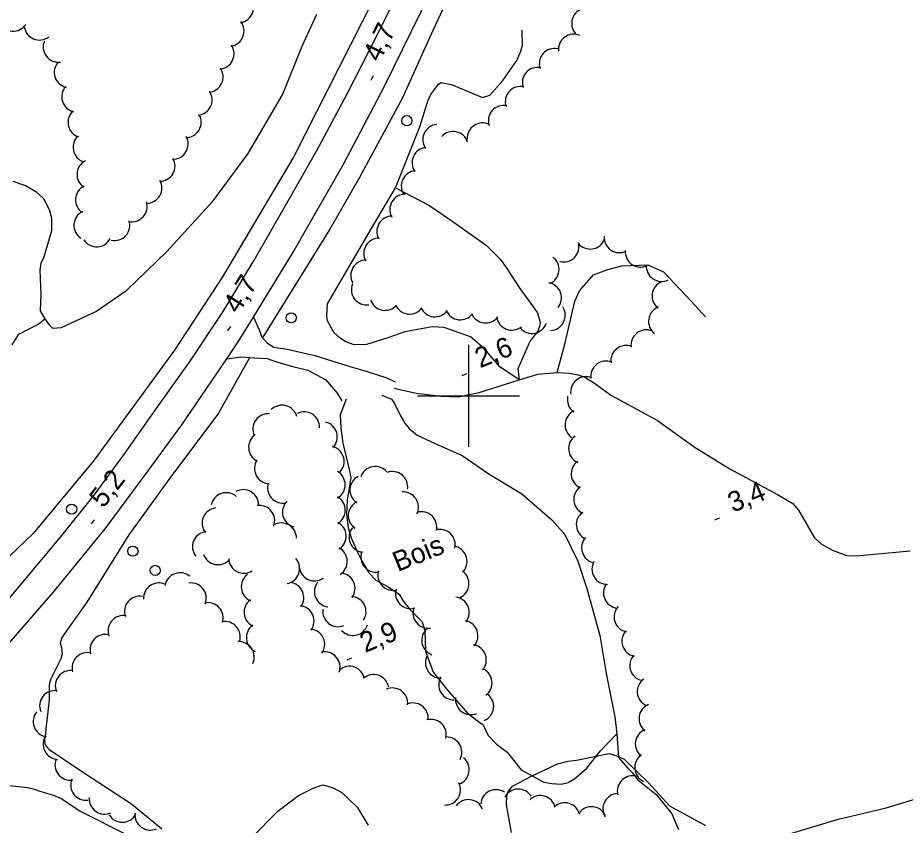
# Model space of a CAD drawing. Extents: x 362852 to 366875, y 5563573 to 5566479.
# Drawn here: x 365511.6 to 365685.7, y 5565115.8 to 5565274.1 of the extents above; entities that cross this region are included whole.
import ezdxf

# ---------------------------------------------------------------- set-up
doc = ezdxf.new("R2010")
doc.units = 0
for name, color, linetype in [('Niveau 19', 7, 'Continuous'), ('Niveau 2', 7, 'Continuous'), ('Niveau 21', 7, 'Continuous'), ('Niveau 22', 7, 'Continuous'), ('Niveau 3', 7, 'Continuous'), ('Niveau 36', 7, 'Continuous'), ('Niveau 4', 7, 'Continuous'), ('Niveau 44', 7, 'Continuous'), ('Niveau 61', 7, 'Continuous')]:
    doc.layers.add(name, color=color, linetype=linetype)

msp = doc.modelspace()

# ---------------------------------------------------------------- linework, layer by layer
at = {"layer": 'Niveau 19'}
for points in [[(365557.8, 5565215.45), (365558.91, 5565212.97), (365559.46, 5565211.51), (365560.53, 5565210.33), (365561.81, 5565209.57), (365564.45, 5565209.15), (365569.83, 5565207.95), (365576.54, 5565205.83), (365580.1, 5565204.79), (365584, 5565203.52), (365585.6, 5565202.73)], [(365552.57, 5565207.27), (365555.31, 5565207.67), (365557.99, 5565207.46), (365560.48, 5565207.31), (365562.14, 5565206.75), (365565.29, 5565205.85), (365568.45, 5565205.07), (365572.01, 5565203.15), (365574.21, 5565200.56), (365575.14, 5565199.06)]]:
    msp.add_lwpolyline(points, dxfattribs=at)
at = {"layer": 'Niveau 2'}
for points in [[(365634.83, 5565541.92), (365634.71, 5565523.72), (365632.93, 5565498.21), (365631.62, 5565468.09), (365628.19, 5565439.91), (365620.95, 5565391.43), (365617.35, 5565366.54), (365611.89, 5565346.44), (365604.59, 5565329.33), (365596.32, 5565310.45), (365581.31, 5565277.61), (365565.74, 5565246.92), (365551.72, 5565223.35), (365542.35, 5565208.95), (365526.48, 5565187.31), (365514.61, 5565173.06), (365503.67, 5565162.63)], [(365635.64, 5565359.53), (365635.59, 5565359.25), (365635.22, 5565358.16), (365632.79, 5565356.35), (365630.93, 5565355.4), (365628.78, 5565353.95), (365627.9, 5565352.59), (365627.04, 5565351.05), (365626.55, 5565349.66), (365624.51, 5565342.95), (365623.31, 5565339.96), (365619.81, 5565331.03), (365613.93, 5565317.25), (365603.61, 5565295.78), (365597.53, 5565281.29), (365593.02, 5565271.63), (365586.95, 5565258.33), (365578.62, 5565242.79), (365572.78, 5565232.71), (365559.66, 5565211.51), (365559.58, 5565211.38)], [(365557.05, 5565207.53), (365557.01, 5565207.48), (365550.93, 5565196.62), (365541.23, 5565183.63), (365533.39, 5565172.79), (365525.1, 5565159.58), (365520.22, 5565152.63), (365519.9, 5565151.57), (365520.17, 5565150.62), (365520.29, 5565149.42), (365520.01, 5565148.43), (365519.5, 5565147.4), (365518.05, 5565144.56), (365517.73, 5565143.37), (365517.74, 5565140.44), (365517.1, 5565134.74), (365517, 5565133.76), (365516.79, 5565132.74), (365516.86, 5565131.83), (365517.13, 5565131.32), (365517.78, 5565130.65), (365519.04, 5565129.86), (365520.5, 5565128.89), (365524.67, 5565126.05), (365533.89, 5565120.04), (365539.83, 5565115.17)], [(365509.38, 5565123.7), (365513.49, 5565123.27), (365514.88, 5565122.91), (365515.71, 5565122.57), (365517.2, 5565122.12), (365518.55, 5565121.74), (365520.07, 5565121.06), (365523.92, 5565118.52), (365532.93, 5565114.06)]]:
    msp.add_lwpolyline(points, dxfattribs=at)
at = {"layer": 'Niveau 21'}
for points in [[(365509.79, 5565151.45), (365518.52, 5565161.48), (365528.73, 5565173.94), (365537.14, 5565185.3), (365543.76, 5565194.3), (365552.57, 5565207.27), (365554.81, 5565210.57), (365557.8, 5565215.45), (365565.59, 5565228.17), (365575.47, 5565245.4), (365583.46, 5565260.6), (365590.7, 5565275.38), (365596.52, 5565288.07), (365604.29, 5565305.24), (365610.52, 5565319.35), (365617.97, 5565337.01), (365620.23, 5565343.33), (365621.06, 5565345.64), (365622.11, 5565349.79)], [(365507.5, 5565157.55), (365512.93, 5565163.95), (365519.94, 5565172.31), (365526.54, 5565180.56), (365532.52, 5565188.64), (365538.75, 5565197.49), (365545.37, 5565206.81), (365551.88, 5565216.53), (365557.92, 5565226.62), (365563.82, 5565236.9), (365570.25, 5565248.1), (365576.1, 5565259.06), (365582.01, 5565270.6), (365587.22, 5565281.23)]]:
    msp.add_lwpolyline(points, dxfattribs=at)
at = {"layer": 'Niveau 22'}
for points in [[(365609.9, 5565203.17), (365606.11, 5565205.68), (365603.13, 5565209.21), (365600.37, 5565211.59), (365595.22, 5565213.42), (365592.84, 5565213.57), (365587.53, 5565212.56), (365584.16, 5565211.41), (365579.96, 5565210.06), (365577.58, 5565210.02), (365575.93, 5565210.61), (365574.84, 5565211.29), (365573.55, 5565212.44), (365572.3, 5565214.74), (365572.23, 5565215.65), (365572.3, 5565218.05), (365575.06, 5565222.75), (365581.43, 5565233.63), (365585.66, 5565240.81), (365590.47, 5565252.73), (365592.1, 5565258.01), (365592.71, 5565259.26), (365594.14, 5565261.1), (365594.6, 5565261.41), (365596.67, 5565261.07), (365602.71, 5565258.5), (365604.19, 5565258.98), (365606.76, 5565261.8), (365609.46, 5565265.78), (365610.27, 5565267.61), (365610.58, 5565268.73), (365610.49, 5565271.68)], [(365585.66, 5565240.81), (365592.2, 5565237.39), (365596.52, 5565234.48), (365603.45, 5565229.57), (365606.3, 5565226.74), (365607.52, 5565225), (365609.94, 5565221.24), (365613.52, 5565216.27), (365614.05, 5565214.36), (365613.92, 5565213.62), (365613.62, 5565212.68), (365612.09, 5565210.83), (365609.69, 5565205.28), (365609.9, 5565203.17)], [(365617.39, 5565204.61), (365618.91, 5565210.15), (365620.82, 5565218.56), (365621.74, 5565220.57), (365624.51, 5565223.71), (365627.33, 5565224.76), (365630.08, 5565225.52), (365635.2, 5565225.69), (365638.26, 5565224.32), (365643.72, 5565218.5), (365646.48, 5565215.47)], [(365585.43, 5565201.55), (365589.74, 5565200.56), (365594.6, 5565199.92), (365597.94, 5565199.85), (365599.51, 5565200.12), (365602.1, 5565200.69), (365609.9, 5565203.17), (365613.58, 5565204.29), (365617.39, 5565204.61), (365619.73, 5565204.44), (365621.5, 5565204.15), (365622.97, 5565203.63), (365624.93, 5565202.37), (365627.92, 5565200.13), (365631.34, 5565198.35), (365637.05, 5565195.21), (365644.28, 5565190.01), (365651.15, 5565185.77), (365660.58, 5565180.65), (365663.61, 5565178.9), (365664.76, 5565177.62), (365667.87, 5565172.21), (365669.26, 5565170.97), (365671.5, 5565169.69), (365674.19, 5565168.71), (365676.05, 5565168.65), (365686.61, 5565169.66)], [(365575.99, 5565199.34), (365574.84, 5565196.31), (365574.96, 5565193.74), (365575.31, 5565190.75), (365576.63, 5565185.34), (365576.89, 5565183.95), (365576.18, 5565179.54), (365576.05, 5565176.68), (365576.41, 5565174.14), (365577.03, 5565172.02), (365578.48, 5565168.8), (365578.93, 5565167.86), (365580.43, 5565165.29), (365581.83, 5565163.86), (365584.1, 5565162.61), (365586.42, 5565161.11), (365587.25, 5565159.7), (365588.56, 5565158.1), (365590.93, 5565155.7), (365591.45, 5565153.97), (365591.57, 5565149.94), (365593.04, 5565145.87), (365595.91, 5565142.24), (365599.81, 5565137.78), (365601.98, 5565136.21), (365602.87, 5565135.5), (365603.83, 5565133.45), (365605.5, 5565131.75), (365607.59, 5565130.17), (365610.32, 5565126.72), (365614.76, 5565124.3), (365616.32, 5565124), (365618.18, 5565123.89), (365619.55, 5565124.2), (365620.8, 5565124.97), (365623.18, 5565127.03), (365625.87, 5565130.46), (365629.06, 5565133.73)], [(365583, 5565200.17), (365584.91, 5565199.38), (365585.47, 5565198.49), (365586.6, 5565196.2), (365587.5, 5565194.63), (365588.35, 5565193.61), (365589.95, 5565192.32), (365594.31, 5565190.29), (365598.78, 5565188.3), (365603.97, 5565184.73), (365610.45, 5565180.78), (365616.33, 5565175.71), (365618.86, 5565172.83), (365621.46, 5565167.58), (365623.18, 5565162.27), (365625.75, 5565153.01), (365626.99, 5565145.58), (365628.68, 5565137.08), (365629.06, 5565133.73)], [(365629.06, 5565133.73), (365629.44, 5565129.09), (365631.23, 5565127.05), (365632.07, 5565126.16), (365633.22, 5565124.75), (365636.8, 5565121.89), (365639.85, 5565118.11), (365641.16, 5565115)]]:
    msp.add_lwpolyline(points, dxfattribs=at)
at = {"layer": 'Niveau 3'}
for p, q in [((365580.87, 5565261.91), (365581.33, 5565262.84)), ((365552.79, 5565212.77), (365553.34, 5565213.64)), ((365598.73, 5565204.03), (365599.69, 5565204.42)), ((365526.01, 5565174.9), (365526.65, 5565175.72)), ((365648.34, 5565175.73), (365649.3, 5565176.12)), ((365576.17, 5565148.25), (365577.13, 5565148.64))]:
    msp.add_line(p, q, dxfattribs=at)
at = {"layer": 'Niveau 36'}
for centre in [(365587.89, 5565253.95), (365565.22, 5565215.3), (365522.14, 5565177.79), (365534.16, 5565169.56), (365538.55, 5565165.8)]:
    msp.add_circle(centre, 1, dxfattribs=at)
at = {"layer": 'Niveau 4'}
for points in [[(365510.62, 5565242.12), (365513.1, 5565241.27), (365515.14, 5565240.1), (365516.59, 5565238.7), (365517.73, 5565236.55), (365518.2, 5565234.93), (365518.22, 5565232.37), (365516.61, 5565227.02), (365516.1, 5565225.99), (365515.93, 5565224.74), (365515.95, 5565223), (365516.08, 5565219.86), (365515.95, 5565216.68), (365516.9, 5565215.13), (365517.7, 5565213.96), (365518.4, 5565213.31), (365520.12, 5565213.39), (365526.88, 5565216.55), (365532.97, 5565220.74), (365540.8, 5565228.33), (365549.9, 5565238.26), (365556.8, 5565247.53), (365563.52, 5565259.04), (365567.38, 5565268.56), (365570.27, 5565274.81)], [(365510.46, 5565210.03), (365511.8, 5565212.09), (365515.55, 5565214.07), (365516.9, 5565215.13)], [(365608.41, 5565114.44), (365607.43, 5565119.86), (365607.51, 5565121.64), (365607.84, 5565122.53), (365608.61, 5565123.53), (365612.38, 5565125.46), (365617.46, 5565127.86), (365619.49, 5565128.39), (365621.17, 5565128.57), (365627.62, 5565129.91), (365629.06, 5565129.45), (365630.52, 5565128.79), (365635.39, 5565124.1), (365639.43, 5565119.63), (365646.46, 5565115.77)], [(365557.5, 5565113.43), (365562.58, 5565118.63), (365566.64, 5565121.67), (365569.49, 5565123.1), (365571.41, 5565123.76), (365573.46, 5565123.17), (365575.16, 5565122.24), (365578.14, 5565119.4), (365580.32, 5565115.84)], [(365663.45, 5565114.31), (365672.31, 5565116.95), (365681.95, 5565119.28), (365687.58, 5565120.94)]]:
    msp.add_lwpolyline(points, dxfattribs=at)
at = {"layer": 'Niveau 44'}
for centre, start, end in [((365554.84, 5565276.18), 278.1001, 38.0781), ((365623.23, 5565273.04), 101.8995, 221.8774), ((365510.65, 5565274.49), 206.5618, 326.5398), ((365515.83, 5565272.76), 187.3185, 307.2964), ((365552.97, 5565271.54), 278.1001, 38.0781), ((365620.63, 5565267.91), 66.0111, 185.989), ((365519.56, 5565268.42), 157.5731, 277.551), ((365551, 5565267.05), 274.5214, 34.4994), ((365616.88, 5565265.12), 78.2328, 198.2107), ((365521.73, 5565263.41), 137.0812, 257.0591), ((365548.85, 5565262.53), 274.5214, 34.4994), ((365613.55, 5565261.39), 78.2328, 198.2107), ((365523.19, 5565258.63), 137.0812, 257.0591), ((365610.21, 5565257.66), 78.2328, 198.2107), ((365546.7, 5565258.02), 274.5214, 34.4994), ((365606.88, 5565253.93), 78.2328, 198.2107), ((365524.43, 5565253.64), 131.4556, 251.4335), ((365544.56, 5565253.66), 269.0968, 29.0748), ((365594.02, 5565250.23), 95.1384, 215.1163), ((365602.74, 5565250.51), 63.7788, 183.7568), ((365596.96, 5565248.84), 17.6029, 137.5808), ((365525.43, 5565248.74), 131.4556, 251.4335), ((365541.99, 5565249.37), 269.0968, 29.0748), ((365591.91, 5565245.7), 95.1384, 215.1163), ((365526.19, 5565243.43), 116.5887, 236.5666), ((365539.42, 5565245.08), 269.0968, 29.0748), ((365589.81, 5565241.16), 95.1384, 215.1163), ((365525.89, 5565238.44), 116.5887, 236.5666), ((365536.85, 5565240.79), 269.0968, 29.0748), ((365587.55, 5565236.54), 89.3498, 209.3277), ((365533.95, 5565237.13), 257.3384, 17.3163), ((365525.59, 5565233.45), 116.5887, 236.5666), ((365530.56, 5565233.46), 257.3384, 17.3163), ((365585, 5565232.24), 89.3498, 209.3277), ((365527.06, 5565232.22), 212.6409, 332.6188), ((365582.45, 5565227.94), 89.3498, 209.3277), ((365623.87, 5565231.79), 218.5647, 338.5426), ((365629.61, 5565231.08), 175.7045, 295.6825), ((365618.66, 5565229.26), 255.3372, 15.3151), ((365633.74, 5565228.26), 175.7045, 295.6825), ((365614.75, 5565224.79), 293.7994, 53.7773), ((365579.9, 5565223.63), 89.3498, 209.3277), ((365637.87, 5565225.44), 175.7045, 295.6825), ((365580.01, 5565220.84), 158.2552, 278.2331), ((365615.24, 5565219.21), 320.7355, 80.7135), ((365639, 5565219.57), 112.0779, 232.0558), ((365583.62, 5565219.77), 198.953, 318.931), ((365588.43, 5565219.04), 203.9231, 323.9011), ((365593.4, 5565218.51), 203.9231, 323.9011), ((365598.4, 5565217.92), 202.9034, 322.8813), ((365615.97, 5565215.82), 272.5469, 32.5249), ((365638.31, 5565214.62), 112.0779, 232.0558), ((365603.36, 5565217.3), 202.9034, 322.8813), ((365608.5, 5565215.89), 188.5801, 308.558), ((365612.43, 5565215.24), 220.8899, 340.8678), ((365634.87, 5565209.95), 67.8378, 187.8157), ((365630.92, 5565206.89), 67.8378, 187.8157), ((365626.97, 5565203.82), 67.8378, 187.8157), ((365623.02, 5565200.75), 67.8378, 187.8157), ((365622.38, 5565199.31), 168.0253, 234.8049), ((365563.43, 5565195.18), 14.9042, 134.8821), ((365560.69, 5565193.52), 84.6183, 204.5962), ((365567.76, 5565193.87), 357.423, 117.401), ((365621.93, 5565194.33), 114.8269, 234.8049), ((365571.25, 5565191.97), 315.7328, 75.7108), ((365559.86, 5565189.94), 124.4784, 244.4563), ((365622.64, 5565189.68), 125.7921, 245.7701), ((365572.6, 5565187.15), 315.7328, 75.7108), ((365561.01, 5565185.78), 147.0912, 267.0691), ((365623.14, 5565184.71), 125.7921, 245.7701), ((365572.8, 5565182.59), 300.1873, 60.1652), ((365581.68, 5565183.16), 40.3486, 160.3265), ((365585.07, 5565182.19), 350.5885, 110.5665), ((365579.72, 5565181.54), 116.5165, 236.4945), ((365555.81, 5565178.63), 358.5572, 118.5351), ((365563.57, 5565181.99), 161.9018, 281.8798), ((365623.64, 5565179.73), 125.7921, 245.7701), ((365552.46, 5565178.04), 48.5664, 168.5443), ((365572.82, 5565177.59), 300.1873, 60.1652), ((365587.18, 5565178.18), 334.0823, 94.0602), ((365550.74, 5565175.06), 97.7999, 217.7778), ((365558.98, 5565175.53), 339.1673, 99.1452), ((365566.5, 5565177.25), 134.6071, 254.585), ((365579.41, 5565176.55), 116.5165, 236.4945), ((365590.78, 5565174.29), 346.4474, 106.4253), ((365624.14, 5565174.76), 125.7921, 245.7701), ((365563.25, 5565172.11), 0.4349, 120.4129), ((365572.99, 5565172.53), 302.6614, 62.6393), ((365548.85, 5565170.43), 97.7999, 217.7778), ((365579.58, 5565172.32), 142.3525, 262.3304), ((365594.4, 5565170.84), 346.4474, 106.4253), ((365625.18, 5565170.23), 138.2659, 258.2439), ((365573.22, 5565167.53), 302.6614, 62.6393), ((365581.88, 5565168.44), 159.0768, 279.0547), ((365596.72, 5565167.57), 314.9029, 74.8808), ((365550.85, 5565169.92), 199.0535, 319.0314), ((365555.95, 5565168.22), 182.5129, 302.4908), ((365563.87, 5565166.17), 280.6029, 40.5808), ((365627.21, 5565166.05), 150.6006, 270.5785), ((365569.78, 5565166.73), 184.2399, 304.2179), ((365543.43, 5565162.34), 50.4277, 170.4057), ((365558.41, 5565162.6), 126.4515, 246.4295), ((365574.74, 5565162.28), 323.4901, 83.468), ((365585.2, 5565164.88), 164.0538, 284.0318), ((365597.09, 5565163.2), 294.4322, 54.4102), ((365539.24, 5565160.34), 63.0151, 182.9931), ((365545.55, 5565160.34), 338.5674, 98.5453), ((365564.68, 5565160.44), 323.8223, 83.8003), ((365572.75, 5565161.64), 142.6807, 262.6586), ((365629.45, 5565161.4), 144.305, 264.283), ((365535.51, 5565157.76), 79.8795, 199.8575), ((365576.89, 5565157.67), 326.8414, 86.8194), ((365588.68, 5565161.28), 164.0538, 284.0318), ((365597.13, 5565157.57), 322.4947, 82.4727), ((365548.87, 5565156.48), 342.0943, 102.0722), ((365558.95, 5565157.6), 125.4047, 245.3827), ((365566.7, 5565155.87), 323.8223, 83.8003), ((365574.41, 5565157.76), 171.4048, 291.3828), ((365592.1, 5565157.46), 158.9279, 278.9058), ((365631.55, 5565156.68), 137.9085, 257.8864), ((365532.28, 5565153.94), 79.8795, 199.8575), ((365552.22, 5565152.77), 342.0943, 102.0722), ((365598.85, 5565152.97), 319.1072, 79.0851), ((365559.41, 5565152.63), 125.4047, 245.3827), ((365568.78, 5565151.3), 324.5836, 84.5615), ((365577.32, 5565156.05), 222.4568, 342.4347), ((365593.81, 5565152.1), 130.6608, 250.6388), ((365633.09, 5565151.92), 137.9085, 257.8864), ((365528.75, 5565150.24), 75.2789, 195.2568), ((365554.97, 5565148.84), 334.5818, 94.5598), ((365600.49, 5565148.24), 319.1072, 79.0851), ((365525.23, 5565146.69), 75.2789, 195.2568), ((365571.79, 5565146.84), 340.9236, 100.9015), ((365594.55, 5565147.69), 151.1788, 271.1567), ((365634.62, 5565147.16), 137.9085, 257.8864), ((365576.64, 5565144), 11.1651, 131.1431), ((365521.94, 5565143.17), 81.8601, 201.8381), ((365581.37, 5565142.39), 11.1651, 131.1431), ((365597.14, 5565143.41), 151.1788, 271.1567), ((365601.61, 5565143.75), 306.278, 66.2559), ((365636.1, 5565142.05), 125.2158, 245.1937), ((365518.85, 5565139.23), 81.8601, 201.8381), ((365585.06, 5565139.76), 353.8697, 113.8477), ((365601.93, 5565139.14), 292.6297, 52.6076), ((365589.1, 5565136.81), 353.8697, 113.8477), ((365600.44, 5565140.53), 172.6701, 292.6481), ((365517.6, 5565136.16), 140.265, 260.243), ((365636.44, 5565136.73), 111.7481, 231.726), ((365592.64, 5565133.6), 345.8781, 105.8561), ((365635.72, 5565131.78), 111.7481, 231.726), ((365519.54, 5565131.74), 146.7534, 266.7314), ((365595.69, 5565130.15), 331.8747, 91.8526), ((365635.59, 5565127.16), 124.9248, 244.9027), ((365521.87, 5565127.68), 158.06, 278.038), ((365597.13, 5565126.74), 290.7193, 50.6972), ((365524.95, 5565123.74), 158.06, 278.038), ((365595.43, 5565122.8), 267.2648, 27.2428), ((365632.18, 5565122.53), 74.4118, 194.3898), ((365605.39, 5565119.82), 56.3055, 176.2835), ((365609.74, 5565119.94), 31.8764, 151.8544), ((365528.59, 5565121.02), 174.6393, 294.6173), ((365600, 5565117.86), 23.4892, 143.4672), ((365614.07, 5565118.66), 13.5295, 133.5074), ((365629.35, 5565119.05), 91.804, 211.7819), ((365618.87, 5565117.24), 13.5295, 133.5074), ((365624.11, 5565116.48), 25.9158, 145.8937), ((365532.08, 5565119.42), 211.4405, 331.4185), ((365537.56, 5565117.89), 174.2102, 294.1881)]:
    msp.add_arc(centre, 3, start, end, dxfattribs=at)
at = {"layer": 'Niveau 61'}
for p, q in [((365600, 5565210), (365600, 5565190)), ((365590, 5565200), (365610, 5565200))]:
    msp.add_line(p, q, dxfattribs=at)

# ---------------------------------------------------------------- texts
at = {"layer": 'Niveau 3'}
for s, rotation, p in [('4,7  ', 63.7796, (365582.59, 5565265.26)), ('4,7  ', 57.5063, (365554.86, 5565215.91)), ('2,6  ', 22.09, (365602.24, 5565205.39)), ('5,2  ', 52.1346, (365528.37, 5565177.83)), ('3,4  ', 22.09, (365651.85, 5565177.09)), ('2,9  ', 22.09, (365579.68, 5565149.61))]:
    msp.add_text(s, height=3.93, rotation=rotation, dxfattribs=at).set_placement(p)
at = {"layer": 'Niveau 44'}
msp.add_text('Bois', height=3.93, rotation=22.09, dxfattribs=at).set_placement((365586.11, 5565165.46))

doc.saveas('drawing.dxf')
